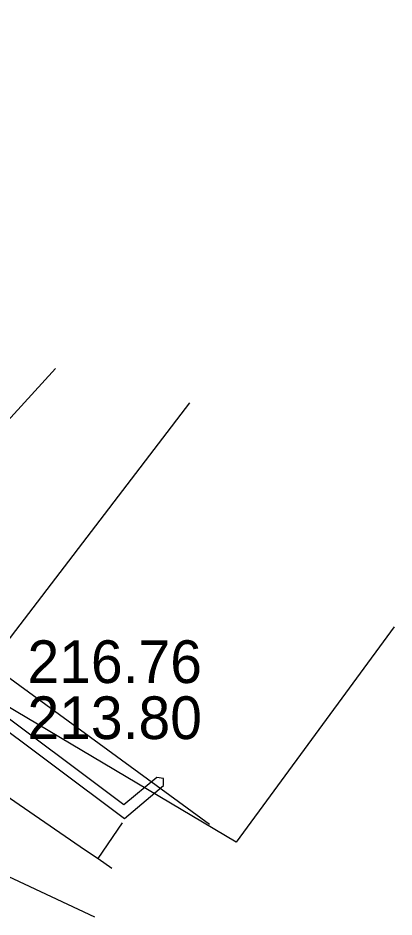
# Model space of a CAD drawing. Extents: x -595540 to -593988, y -1160850 to -1159202.
# Drawn here: x -595194.66 to -595187.61, y -1160686.53 to -1160669.68 of the extents above; entities that cross this region are included whole.
import ezdxf

# ---------------------------------------------------------------- set-up
doc = ezdxf.new("R2010")
doc.units = 0
for name, color, linetype in [('BVK-JEDNOTNA_popisy', 7, 'Continuous'), ('BVK-VODOVOD_trasa sítě', 7, 'Continuous'), ('CETIN_kabel podzemní', 7, 'Continuous'), ('DSP-SDEL-VODAFONE_kabel', 7, 'Continuous'), ('EON-NN_kabel', 7, 'Continuous'), ('INNOGY-STL_trasa sítě', 7, 'Continuous'), ('JEDNOTNA_trasa neprovozované sítě', 7, 'Continuous')]:
    doc.layers.add(name, color=color, linetype=linetype)

msp = doc.modelspace()

# ---------------------------------------------------------------- linework, layer by layer
at = {"layer": 'BVK-JEDNOTNA_popisy'}
msp.add_line((-595194.484, -1160682.266), (-595194.484, -1160682.266), dxfattribs=at)
at = {"layer": 'BVK-VODOVOD_trasa sítě'}
msp.add_line((-595197.735, -1160685.11), (-595191.438, -1160676.892), dxfattribs=at)
at = {"layer": 'CETIN_kabel podzemní'}
for points in [[(-595198.03, -1160680.7), (-595193.96, -1160676.25)], [(-595187.61, -1160681.09), (-595190.57, -1160685.12), (-595198.03, -1160680.7)]]:
    msp.add_lwpolyline(points, dxfattribs=at)
at = {"layer": 'DSP-SDEL-VODAFONE_kabel'}
msp.add_line((-595195.131, -1160681.823), (-595191.072, -1160684.785), dxfattribs=at)
at = {"layer": 'EON-NN_kabel'}
msp.add_lwpolyline([(-595198.071, -1160680.64), (-595192.666, -1160684.677), (-595191.933, -1160684.063), (-595191.93, -1160683.93), (-595192.061, -1160683.909), (-595192.674, -1160684.423), (-595197.949, -1160680.48)], dxfattribs=at)
at = {"layer": 'INNOGY-STL_trasa sítě'}
for points in [[(-595217.05, -1160672.83), (-595216.81, -1160672.51), (-595215.67, -1160670.87), (-595214.74, -1160669.68), (-595214.5, -1160669.72), (-595213.78, -1160670.33), (-595211.463, -1160672.25), (-595210.292, -1160673.22), (-595209.35, -1160674), (-595205.48, -1160676.85), (-595205.32, -1160676.96), (-595202.65, -1160678.92), (-595200.54, -1160680.37), (-595199.751, -1160680.911), (-595197.761, -1160682.276), (-595197.031, -1160682.776), (-595195.558, -1160683.787), (-595194.642, -1160684.416), (-595193.394, -1160685.271), (-595193.161, -1160685.431), (-595192.9, -1160685.61)], [(-595193.161, -1160685.431), (-595192.7, -1160684.76)]]:
    msp.add_lwpolyline(points, dxfattribs=at)
at = {"layer": 'JEDNOTNA_trasa neprovozované sítě'}
msp.add_line((-595193.221, -1160686.525), (-595195.484, -1160685.466), dxfattribs=at)

# ---------------------------------------------------------------- texts
at = {"layer": 'BVK-JEDNOTNA_popisy'}
for s, p in [('216.76', (-595194.484, -1160682.141)), ('213.80', (-595194.484, -1160683.191))]:
    msp.add_text(s, height=0.8, dxfattribs=at).set_placement(p)

doc.saveas('drawing.dxf')
